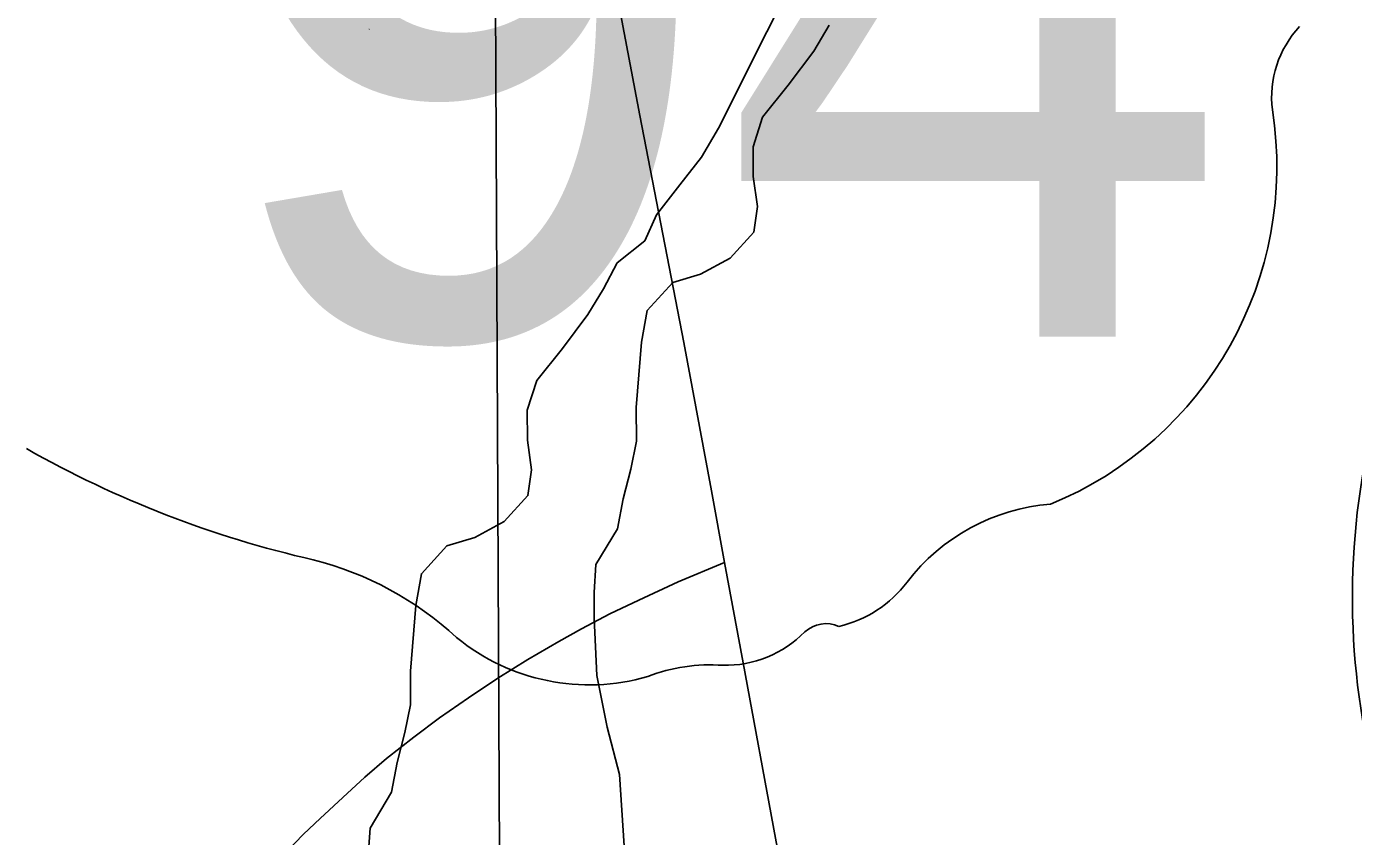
# Model space of a CAD drawing. Extents: x -21.1 to 50.3, y 0 to 22.1.
# Drawn here: x 3.3935 to 3.6478, y 17.2132 to 17.3686 of the extents above; entities that cross this region are included whole.
import ezdxf

# ---------------------------------------------------------------- set-up
doc = ezdxf.new("R2010")
doc.units = 0
for name, color, linetype in [('GM_X_County_Road', 7, 'Continuous'), ('GM_X_Interstate_Shield', 7, 'Continuous'), ('GM_X_Minor_River', 7, 'Continuous'), ('GM_X_Section', 7, 'Continuous'), ('GM_X_State_Location', 7, 'Continuous'), ('GM_X_State_Route', 7, 'Continuous'), ('GM_X_State_Shield', 7, 'Continuous')]:
    doc.layers.add(name, color=color, linetype=linetype)

msp = doc.modelspace()

# ---------------------------------------------------------------- linework, layer by layer
at = {"layer": 'GM_X_County_Road'}
for points in [[(3.4417258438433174, 17.208662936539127), (3.4465538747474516, 17.21368982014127), (3.4497974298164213, 17.216722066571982), (3.454097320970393, 17.220742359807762), (3.4583350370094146, 17.22459482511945), (3.462498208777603, 17.22816772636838), (3.467711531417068, 17.232268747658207), (3.472645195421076, 17.23599697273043), (3.478225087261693, 17.23986188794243), (3.4838609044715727, 17.24361498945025), (3.489602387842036, 17.24715677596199), (3.495492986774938, 17.250630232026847), (3.499873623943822, 17.253072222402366), (3.505291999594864, 17.25591809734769), (3.510878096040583, 17.258577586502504), (3.518396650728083, 17.262094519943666), (3.527300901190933, 17.265804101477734)], [(3.527300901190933, 17.265804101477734), (3.5308675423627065, 17.246510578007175), (3.5370688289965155, 17.21293794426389), (3.540088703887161, 17.196415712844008)]]:
    msp.add_lwpolyline(points, dxfattribs=at)
at = {"layer": 'GM_X_Interstate_Shield'}
msp.add_ellipse((3.8695812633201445, 17.25906167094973), major_axis=(0.2219481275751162, 0), ratio=0.8, start_param=2.9110268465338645, end_param=4.511031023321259, dxfattribs=at)
at = {"layer": 'GM_X_Minor_River'}
for points in [[(3.5411992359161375, 17.524690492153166), (3.532483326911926, 17.517804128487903), (3.528725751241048, 17.509427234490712), (3.5268734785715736, 17.500300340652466), (3.5265590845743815, 17.48852003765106), (3.5300401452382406, 17.478663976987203), (3.534668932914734, 17.468052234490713), (3.5393147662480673, 17.454021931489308), (3.540127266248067, 17.444908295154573), (3.5424624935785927, 17.435806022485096), (3.5474681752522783, 17.42557685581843), (3.549432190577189, 17.414949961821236), (3.5525401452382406, 17.40395185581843), (3.5506859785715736, 17.394823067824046), (3.544646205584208, 17.386054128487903), (3.526144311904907, 17.349069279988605)], [(3.5473705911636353, 17.368791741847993), (3.544370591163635, 17.36382393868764), (3.5394842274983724, 17.357320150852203), (3.5345921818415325, 17.351197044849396), (3.532739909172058, 17.3454773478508), (3.532787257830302, 17.339772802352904), (3.5335978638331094, 17.334075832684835), (3.532878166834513, 17.329126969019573), (3.5283554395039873, 17.324147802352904), (3.5226793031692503, 17.32105878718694), (3.5173686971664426, 17.319494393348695), (3.5124728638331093, 17.31413075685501), (3.5113838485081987, 17.308037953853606), (3.5103478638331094, 17.295481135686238), (3.51040278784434, 17.289017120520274), (3.509308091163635, 17.28368378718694), (3.507834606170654, 17.277969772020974), (3.5067418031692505, 17.27225575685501), (3.502618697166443, 17.26537696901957), (3.502283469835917, 17.26005310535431), (3.502325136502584, 17.25510802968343), (3.502798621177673, 17.244085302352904), (3.504783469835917, 17.234214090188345), (3.5071433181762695, 17.22510802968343), (3.5080183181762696, 17.21142431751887)], [(3.526144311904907, 17.349069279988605), (3.5228791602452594, 17.343525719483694), (3.5187427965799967, 17.338167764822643), (3.5142295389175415, 17.332427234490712), (3.511989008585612, 17.327467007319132), (3.50670112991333, 17.323239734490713), (3.504081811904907, 17.318275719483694), (3.501081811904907, 17.313307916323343), (3.4961954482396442, 17.306804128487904), (3.4913034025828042, 17.300681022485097), (3.48945112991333, 17.2949613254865), (3.4894984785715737, 17.289256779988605), (3.4903090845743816, 17.283559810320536), (3.4895893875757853, 17.278610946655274), (3.4850666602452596, 17.273631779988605), (3.4793905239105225, 17.27054276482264), (3.474079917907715, 17.268978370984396), (3.4691840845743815, 17.263614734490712), (3.468095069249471, 17.257521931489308), (3.4670590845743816, 17.24496511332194), (3.467114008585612, 17.238501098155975), (3.466019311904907, 17.233167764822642), (3.4645458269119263, 17.227453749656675), (3.4634530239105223, 17.22173973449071), (3.4593299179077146, 17.21486094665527), (3.458994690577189, 17.20953708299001)]]:
    msp.add_lwpolyline(points, dxfattribs=at)
at = {"layer": 'GM_X_Section'}
for points in [[(3.4808600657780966, 17.90781075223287), (4.502887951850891, 17.929754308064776), (4.49434565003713, 16.930225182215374), (4.494364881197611, 16.90217937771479), (3.4855968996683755, 16.894226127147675)], [(2.4906601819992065, 17.891186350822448), (3.4808600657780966, 17.90781075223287), (3.4855968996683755, 16.894226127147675), (2.9755305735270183, 16.89270859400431), (2.479116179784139, 16.87744027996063)]]:
    msp.add_lwpolyline(points, close=True, dxfattribs=at)
at = {"layer": 'GM_X_State_Route'}
for points in [[(3.527300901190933, 17.265804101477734), (3.5247532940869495, 17.279517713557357), (3.519471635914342, 17.307939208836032), (3.5110583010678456, 17.351515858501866), (3.506472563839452, 17.37583008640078), (3.4925600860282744, 17.44693342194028), (3.4823137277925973, 17.501676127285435), (3.480020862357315, 17.516812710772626), (3.4790515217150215, 17.5250955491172), (3.478175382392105, 17.533968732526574), (3.476044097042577, 17.555499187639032), (3.471607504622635, 17.587151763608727), (3.468090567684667, 17.610241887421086), (3.4654932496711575, 17.626757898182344), (3.452953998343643, 17.691896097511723), (3.441334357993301, 17.763912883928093)], [(3.540088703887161, 17.196415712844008), (3.5370688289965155, 17.21293794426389), (3.5308675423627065, 17.246510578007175), (3.527300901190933, 17.265804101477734)]]:
    msp.add_lwpolyline(points, dxfattribs=at)
at = {"layer": 'GM_X_State_Shield'}
for centre, radius, start, end in [((3.6519873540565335, 17.354975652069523), 0.019839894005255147, 136.80649722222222, 186.92959444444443), ((3.563212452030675, 17.34165828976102), 0.06993829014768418, 292.3088861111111, 8.985838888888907), ((3.493190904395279, 17.463202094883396), 0.20192143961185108, 240.41292222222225, 257.1985), ((3.5927016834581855, 17.23876447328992), 0.03830339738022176, 94.40312222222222, 142.57675), ((3.432990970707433, 17.205043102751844), 0.06317724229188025, 47.184155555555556, 75.83597222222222), ((3.5441713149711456, 17.275552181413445), 0.022595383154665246, 282.8731916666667, 323.27711111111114), ((3.527413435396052, 17.267423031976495), 0.02135989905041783, 268.7770194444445, 315.54927222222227), ((3.546735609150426, 17.248041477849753), 0.006013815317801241, 65.75173055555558, 132.64842222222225), ((3.5013208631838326, 17.282409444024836), 0.0400896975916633, 230.70037222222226, 286.29183611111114), ((3.5244848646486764, 17.213219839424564), 0.03294109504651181, 85.69512222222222, 111.20994722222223)]:
    msp.add_arc(centre, radius, start, end, dxfattribs=at)

# ---------------------------------------------------------------- texts
at = {"layer": 'GM_X_State_Location'}
msp.add_text('94', height=0.0001893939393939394, rotation=1e-05, dxfattribs=at).set_placement((3.458973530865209, 17.367924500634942))
at = {"layer": 'GM_X_State_Shield'}
msp.add_text('94', height=0.13183620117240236, dxfattribs=at).set_placement((3.4283884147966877, 17.30905969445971))

doc.saveas('drawing.dxf')
